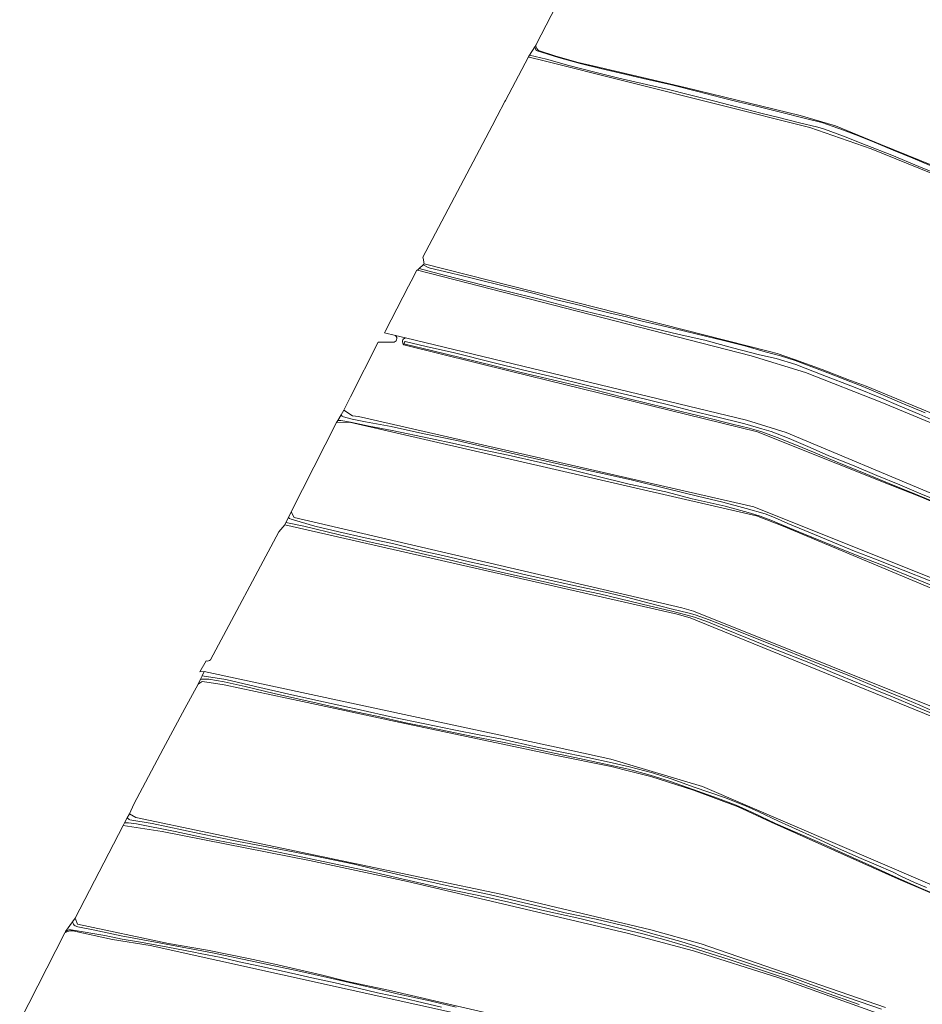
# Model space of a CAD drawing. Header units: metres. Extents: x 149984 to 156489, y 469398 to 478068.
# Tile 344 of 656: x 151331 to 151683, y 472858 to 473243. Entities that reach past the tile are written whole.
import ezdxf

# ---------------------------------------------------------------- set-up
doc = ezdxf.new("R2010")
doc.units = ezdxf.units.M
doc.header["$LTSCALE"] = 0.75
for name, color, linetype, lineweight in [('B-WE-GR-GRAS-GV', 252, 'Continuous', 13), ('B-WE-OG-TERREIN_OEVER-GV', 252, 'Continuous', 18), ('B-WE-OG-WATER_SLOOT-GV', 252, 'Continuous', 18)]:
    doc.layers.add(name, color=color, linetype=linetype, lineweight=lineweight)

msp = doc.modelspace()

# ---------------------------------------------------------------- linework, layer by layer
at = {"layer": 'B-WE-GR-GRAS-GV', "flags": 128}
for points in [[(151798.526, 473204.434), (151714.54, 473239.424), (151685.184, 473251.776), (151670.971, 473257.106), (151660.311, 473260.744), (151601.176, 473277.156), (151580.956, 473282.317), (151560.737, 473287.054), (151546.186, 473259.813), (151532.311, 473232.91), (151532.272, 473232.356)], [(151726.458, 473166.555), (151663.227, 473192.163), (151639.277, 473200.451), (151533.412, 473227.132), (151529.496, 473228.035), (151529.343, 473228.07), (151520.399, 473211.079), (151520.151, 473210.609), (151517.169, 473204.943), (151515.206, 473201.215), (151488.147, 473149.81), (151488.295, 473148.964), (151488.517, 473147.697), (151488.597, 473147.24), (151623.535, 473112.976), (151626.451, 473112.192), (151633.292, 473109.787), (151644.094, 473105.879), (151654.053, 473102.054), (151661.238, 473099.483), (151718.256, 473075.802)], [(151533.311, 473230.554), (151540.087, 473228.384), (151548.77, 473225.966), (151554.984, 473224.45), (151590.516, 473216.159), (151635.523, 473205.246), (151649.313, 473201.185), (151666.91, 473193.91), (151736.959, 473165.399), (151774.098, 473150.171), (151781.563, 473146.765), (151797.027, 473140.596), (151807.932, 473136.369), (151826.066, 473128.978), (151831.304, 473127.272)], [(151667.341, 473093.086), (151637.596, 473104.751), (151616.33, 473111.275), (151485.957, 473144.742), (151485.805, 473144.781), (151483.56, 473140.445), (151482.546, 473138.487), (151480.339, 473134.224), (151473.385, 473120.795), (151473.105, 473120.254), (151477.401, 473119.217), (151481.358, 473118.262), (151614.443, 473086.131), (151629.95, 473081.281), (151688.969, 473056.536), (151833.542, 472995.922), (151933.104, 472954.179), (151941.109, 472950.81), (151955.859, 472945.518), (151977.82, 472939.697), (151986.556, 472937.891), (152005.169, 472932.219)], [(151476.409, 473116.626), (151470.643, 473116.59), (151459.901, 473095.286), (151457.286, 473090.1), (151457.288, 473090.098), (151460.679, 473087.864), (151462.992, 473087.633), (151617.407, 473052.296), (151695.673, 473020.882), (151874.294, 472946.06), (151937.765, 472918.629), (151991.577, 472902.261), (152006.421, 472928.633), (152004.431, 472929.036)], [(151481.358, 473118.262), (151477.401, 473119.217)], [(152004.431, 472929.036), (152003.375, 472929.25), (151939.606, 472947.602), (151831.267, 472992.634), (151712.173, 473043.489), (151682.831, 473056.018), (151670.675, 473060.866), (151629.471, 473077.3), (151618.757, 473081.586), (151522.75, 473105.219), (151480.718, 473115.565)], [(152004.431, 472929.036), (152006.421, 472928.633), (152008.077, 472931.333), (152012.069, 472938.534), (152017.159, 472936.425), (152017.858, 472936.039), (152026.512, 472951.717), (152025.714, 472951.899), (152001.3, 472959.595), (151991.599, 472962.428), (151981.627, 472965.578), (151970.096, 472969.241), (151965.852, 472970.77), (151944.845, 472977.392), (151720.902, 473070.756), (151721.74, 473073.049), (151718.019, 473074.537), (151717.188, 473072.304), (151667.341, 473093.086)], [(151592.465, 473008.834), (151587.467, 473010.334), (151434.208, 473045.254), (151431.861, 473042.488), (151405.137, 472992.51)], [(151966.652, 472857.06), (151936.572, 472865.311), (151916.013, 472874.015), (151909.969, 472876.253), (151900.424, 472880.145), (151891.913, 472883.777), (151880.659, 472888.524), (151871.028, 472892.558), (151864.941, 472895.366), (151857.858, 472898.638), (151730.912, 472952.385), (151592.465, 473008.834)], [(151403.429, 472992.107), (151401.065, 472987.797), (151402.696, 472987.945), (151540.103, 472958.3), (151561.477, 472953.689), (151597.296, 472943.027), (151752.735, 472876.219), (151774.727, 472868.889), (151843.882, 472838.056)], [(151715.417, 472889.048), (151673.6, 472906.874), (151624.119, 472929.032), (151611.291, 472935.03), (151593.798, 472941.527), (151577.137, 472946.859), (151568.807, 472949.024), (151561.643, 472950.857), (151539.652, 472955.189), (151477.472, 472968.427), (151455.713, 472973.06), (151441.141, 472976.162), (151410.536, 472982.678), (151404.705, 472983.677), (151401.869, 472984.058), (151400.373, 472983.011), (151395.191, 472973.427), (151386.677, 472957.679), (151375.216, 472936.029), (151373.505, 472932.275), (151376.049, 472930.865), (151518.494, 472900.876), (151577.182, 472886.958), (151596.796, 472881.551), (151668.842, 472856.679)], [(151897.532, 472744.137), (151903.102, 472742.497), (151902.819, 472743.026), (151902.987, 472743.335), (151903.624, 472744.502), (151915.617, 472767.31), (151861.346, 472785.802), (151774.831, 472816.964), (151681.134, 472848.865), (151626.732, 472868.408), (151593.774, 472878.76), (151567.921, 472885.607), (151482.119, 472905.802), (151443.879, 472914.042), (151386.261, 472925.402), (151371.059, 472927.806), (151352.31, 472891.558), (151353.245, 472889.218), (151388.758, 472881.676), (151403.955, 472879.034), (151420.022, 472875.768), (151430.244, 472873.58), (151448.412, 472869.415), (151458.679, 472866.828)], [(151348.266, 472885.847), (151330.65, 472851.32), (151331.841, 472849.494), (151379.069, 472841.001), (151426.694, 472831.952), (151498.21, 472818.538), (151556.789, 472804.647), (151634.577, 472784.486), (151815.949, 472740.671), (151889.529, 472717.414), (151903.102, 472742.497), (151897.532, 472744.137)], [(151897.032, 472743.965), (151893.845, 472744.891), (151892.159, 472745.45), (151884.981, 472747.832), (151627.83, 472823.538), (151564.251, 472840.366), (151381.599, 472880.842), (151366.946, 472883.198), (151351.463, 472886.532)], [(151458.679, 472866.828), (151474.619, 472863.443), (151570.746, 472841.154), (151634.443, 472823.408), (151815.289, 472769.957), (151892.614, 472746.823), (151897.437, 472745.464)]]:
    msp.add_lwpolyline(points, dxfattribs=at)
at = {"layer": 'B-WE-GR-GRAS-GV'}
for points in [[(151532.272, 473232.356, 0.1826481), (151533.311, 473230.554)], [(151477.401, 473119.217, -0.7308168), (151476.409, 473116.626)], [(151480.718, 473115.565, -0.6395899), (151481.358, 473118.262)], [(151405.137, 472992.51, -0.2919273), (151403.429, 472992.107)], [(151351.463, 472886.532, 0.155491), (151348.266, 472885.847)]]:
    msp.add_lwpolyline(points, format="xyb", dxfattribs=at)
at = {"layer": 'B-WE-GR-GRAS-GV', "flags": 128}
msp.add_lwpolyline([(151967.818, 472859.393), (151990.642, 472900.043), (151987.341, 472900.993), (151979.612, 472902.915), (151968.002, 472905.846), (151954.01, 472910.058), (151945.331, 472913.09), (151937.422, 472915.367), (151930.962, 472918.073), (151925.627, 472919.962), (151912.281, 472925.24), (151899.892, 472930.591), (151886.697, 472936.616), (151628.784, 473044.654), (151618.414, 473048.696), (151459.517, 473085.304), (151454.425, 473085.229), (151436.692, 473050.318), (151437.859, 473048.152), (151589.299, 473012.833), (151593.798, 473011.5), (151702.313, 472967.992), (151937.996, 472868.056)], close=True, dxfattribs=at)
at = {"layer": 'B-WE-OG-TERREIN_OEVER-GV', "flags": 128}
for points in [[(151532.272, 473232.356), (151532.311, 473232.91), (151531.794, 473232.067), (151532.063, 473231.24), (151532.396, 473230.541), (151541.11, 473227.834), (151549.516, 473225.552), (151557.522, 473223.569), (151565.336, 473221.695), (151575.809, 473219.316), (151585.19, 473217.135), (151595.456, 473214.535), (151604.484, 473212.217), (151611.266, 473210.528), (151617.919, 473208.964), (151627.782, 473206.512), (151636.995, 473204.203), (151643.858, 473202.405), (151648.411, 473200.948), (151652.358, 473199.485), (151658.183, 473197.218), (151664.321, 473194.718), (151671.817, 473191.628), (151679.455, 473188.457), (151686.186, 473185.687)], [(151529.805, 473228.824), (151529.343, 473228.07), (151529.496, 473228.035), (151533.412, 473227.132), (151639.277, 473200.451), (151663.227, 473192.163), (151726.458, 473166.555), (151771.595, 473147.349), (151771.993, 473147.213)], [(151689.842, 473181.956), (151681.836, 473185.308), (151671.253, 473189.712), (151661.214, 473193.592), (151652.405, 473197.106), (151644.956, 473199.841), (151642.313, 473200.612), (151634.688, 473202.466), (151627.071, 473204.356), (151620.07, 473206.157), (151611.157, 473208.456), (151601.628, 473210.906), (151591.755, 473213.46), (151584.033, 473215.347), (151575.401, 473217.359), (151564.693, 473219.716), (151554.764, 473222.304), (151545.054, 473224.771), (151536.436, 473227.191), (151529.805, 473228.824)], [(151831.304, 473127.272), (151826.066, 473128.978), (151807.932, 473136.369), (151797.027, 473140.596), (151781.563, 473146.765), (151774.098, 473150.171), (151736.959, 473165.399), (151666.91, 473193.91), (151649.313, 473201.185), (151635.523, 473205.246), (151590.516, 473216.159), (151554.984, 473224.45), (151548.77, 473225.966), (151540.087, 473228.384), (151533.311, 473230.554)], [(151718.256, 473075.802), (151661.238, 473099.483), (151654.053, 473102.054), (151644.094, 473105.879), (151633.292, 473109.787), (151626.451, 473112.192), (151623.535, 473112.976), (151488.597, 473147.24), (151488.227, 473146.889), (151490.23, 473145.842), (151490.937, 473145.539), (151498.735, 473143.652), (151507.296, 473141.637), (151520.981, 473138.196), (151532.126, 473135.533), (151540.278, 473133.194), (151549.798, 473130.945), (151555.015, 473129.563), (151560.676, 473128.092), (151567.606, 473126.453), (151573.262, 473124.951), (151581.223, 473123.155), (151589.851, 473121.019), (151599.024, 473118.834), (151605.552, 473117.22), (151613.825, 473115.172), (151621.745, 473112.812), (151627.789, 473111.283), (151633.482, 473109.416), (151641.026, 473106.615), (151646.263, 473104.67), (151652.913, 473102.063), (151659.323, 473099.518), (151663.98, 473097.557), (151669.396, 473095.276), (151675.148, 473092.842), (151684.34, 473089.027)], [(151689.02, 473085.332), (151681.892, 473088.468), (151673.863, 473091.876), (151667.165, 473094.68), (151656.904, 473098.941), (151644.079, 473103.9), (151633.833, 473107.925), (151626.049, 473110.181), (151619.542, 473111.646), (151609.034, 473114.445), (151598.232, 473117.383), (151588.197, 473119.645), (151574.706, 473122.846), (151561.249, 473126.377), (151548.199, 473129.548), (151534.56, 473133.173), (151519.885, 473136.829), (151506.019, 473140.389), (151496.959, 473142.694), (151488.071, 473145.02), (151486.6, 473145.351), (151485.957, 473144.742), (151616.33, 473111.275), (151637.596, 473104.751), (151667.341, 473093.086), (151717.188, 473072.304)], [(151481.193, 473116.824), (151489.399, 473114.919), (151500.418, 473112.448), (151515.407, 473108.647), (151527.51, 473105.664), (151537.706, 473103.285), (151553.434, 473099.375), (151569.668, 473095.606), (151585.047, 473091.892), (151593.084, 473089.733), (151599.473, 473088.286), (151610.761, 473085.511), (151613.791, 473084.647), (151620.55, 473082.789), (151624.178, 473081.677), (151631.101, 473078.93), (151639.412, 473075.47), (151646.691, 473072.208), (151656.546, 473068.296), (151665.375, 473064.513), (151674.345, 473060.921), (151682.62, 473057.411), (151690.328, 473054.239)], [(152005.169, 472932.219), (151986.556, 472937.891), (151977.82, 472939.697), (151955.859, 472945.518), (151941.109, 472950.81), (151933.104, 472954.179), (151833.542, 472995.922), (151688.969, 473056.536), (151629.95, 473081.281), (151614.443, 473086.131), (151481.358, 473118.262)], [(151480.718, 473115.565), (151522.75, 473105.219), (151618.757, 473081.586), (151629.471, 473077.3), (151670.675, 473060.866), (151682.831, 473056.018), (151712.173, 473043.489), (151831.267, 472992.634), (151939.606, 472947.602), (152003.375, 472929.25), (152004.431, 472929.036)], [(151688.029, 473054.143), (151680.495, 473057.186), (151670.229, 473061.436), (151661.066, 473065.132), (151649.916, 473069.77), (151640.616, 473073.679), (151634.002, 473076.342), (151626.54, 473079.311), (151621.875, 473081.037), (151620.113, 473081.652), (151615.564, 473082.946), (151609.066, 473084.516), (151598.213, 473087.287), (151583.014, 473090.99), (151568.108, 473094.566), (151553.168, 473098.543), (151540.893, 473101.424), (151526.509, 473104.707), (151508.482, 473109.147), (151492.001, 473113.294), (151481.162, 473115.834)], [(151695.673, 473020.882), (151617.407, 473052.296), (151462.992, 473087.633), (151460.679, 473087.864), (151457.288, 473090.098), (151457.286, 473090.1), (151456.163, 473088.187)], [(151692.022, 473019.432), (151681.572, 473023.717), (151667.566, 473029.462), (151658.341, 473032.977), (151648.994, 473036.791), (151640.055, 473040.399), (151630.511, 473044.312), (151623.979, 473047.06), (151619.809, 473048.611), (151616.097, 473049.836), (151606.229, 473052.508), (151593.295, 473055.412), (151582.997, 473058.071), (151568.728, 473061.163), (151555.551, 473064.381), (151544.558, 473067.108), (151534.073, 473069.544), (151521.417, 473072.424), (151510.768, 473074.699), (151500.835, 473076.838), (151491.041, 473078.961), (151476.138, 473082.036), (151467.069, 473083.831), (151459.819, 473085.403), (151456.061, 473086.023), (151454.871, 473085.989), (151454.425, 473085.229), (151459.517, 473085.304), (151618.414, 473048.696), (151628.784, 473044.654), (151886.697, 472936.616)], [(151457.172, 473087.412), (151460.465, 473086.592), (151465.748, 473085.532), (151475.79, 473083.674), (151488.009, 473080.961), (151501.392, 473078.16), (151513.575, 473075.367), (151528.792, 473071.855), (151544.315, 473068.351), (151558.295, 473065.303), (151569.404, 473062.785), (151583.085, 473059.428), (151595.306, 473056.448), (151605.288, 473054.053), (151614.316, 473051.64), (151621.815, 473049.552), (151625.411, 473048.045), (151630.673, 473045.738), (151639.523, 473042.158), (151648.895, 473038.226), (151656.694, 473034.972), (151664.921, 473031.862), (151675.669, 473027.487), (151686.255, 473023.31)], [(151702.313, 472967.992), (151593.798, 473011.5), (151589.299, 473012.833), (151437.859, 473048.152), (151436.692, 473050.318), (151435.59, 473048.072), (151436.008, 473047.74), (151436.734, 473047.438), (151445.978, 473044.771), (151455.224, 473042.542), (151465.542, 473040.171), (151476.283, 473037.99), (151488.069, 473034.963), (151495.868, 473033.229), (151506.277, 473030.733), (151515.903, 473028.645), (151527.129, 473025.923), (151538.208, 473023.427), (151549.997, 473020.824), (151559.345, 473018.896), (151567.674, 473016.967), (151576.459, 473014.67), (151585.548, 473012.345), (151591.546, 473010.873), (151594.48, 473010.125), (151599.94, 473008.105), (151606.977, 473005.36), (151617.135, 473001.312), (151629.703, 472996.324), (151642.52, 472991.03), (151654.463, 472986.397), (151666.808, 472981.135), (151674.789, 472977.913), (151682.222, 472974.75), (151686.268, 472972.915)], [(151689.273, 472970.542), (151680.814, 472974.087), (151671.486, 472978.013), (151658.94, 472983.069), (151648.114, 472987.555), (151640.124, 472990.869), (151630.551, 472994.648), (151624.138, 472997.214), (151614.857, 473000.911), (151605.909, 473004.655), (151599.619, 473007.208), (151594.215, 473009.095), (151591.269, 473009.989), (151585.388, 473011.465), (151573.774, 473014.232), (151564.616, 473016.388), (151557.041, 473018.299), (151546.45, 473020.445), (151535.128, 473023.059), (151521.536, 473026.098), (151511.231, 473028.444), (151500.015, 473031.179), (151489.176, 473033.665), (151477.448, 473036.435), (151468.361, 473038.393), (151455.53, 473041.306), (151441.571, 473044.659), (151434.63, 473046.113), (151434.208, 473045.254), (151587.467, 473010.334), (151592.465, 473008.834), (151730.912, 472952.385)], [(151752.735, 472876.219), (151597.296, 472943.027), (151561.477, 472953.689), (151540.103, 472958.3), (151402.696, 472987.945), (151401.909, 472986.273), (151411.121, 472984.785), (151422.805, 472982.116), (151435.726, 472979.1), (151449.257, 472976.087), (151463.586, 472972.886), (151476.183, 472970.131), (151488.817, 472967.45), (151500.167, 472965.124), (151510.691, 472962.993), (151519.087, 472961.483), (151532.708, 472958.351), (151545.024, 472955.924), (151552.556, 472954.3), (151562.014, 472952.271), (151568.84, 472950.703), (151577.806, 472948.267), (151585.114, 472945.976), (151594.108, 472942.711), (151605.9, 472938.622), (151614.077, 472935.429), (151619.307, 472933.067), (151626.94, 472929.429), (151635.049, 472925.849), (151643.151, 472922.136), (151650.411, 472918.764), (151659.227, 472914.907), (151665.108, 472912.332), (151671.73, 472909.454), (151674.816, 472908.009), (151680.163, 472905.447), (151684.812, 472903.544)], [(151691.225, 472899.56), (151682.81, 472903.093), (151671.853, 472907.886), (151662.322, 472912.332), (151653.233, 472916.474), (151642.951, 472921.059), (151634.526, 472924.763), (151625.85, 472928.58), (151617.044, 472932.694), (151610.478, 472935.71), (151603.154, 472938.393), (151593.697, 472941.801), (151584.384, 472945.047), (151576.935, 472947.418), (151568.356, 472949.806), (151559.438, 472951.76), (151549.329, 472953.936), (151537.619, 472956.415), (151528.102, 472958.474), (151519.229, 472960.355), (151508.912, 472962.242), (151500.713, 472963.894), (151491.314, 472965.866), (151481.475, 472967.909), (151470.186, 472970.462), (151458.139, 472972.901), (151446.86, 472975.583), (151438.113, 472977.55), (151430.051, 472979.375), (151418.659, 472982.002), (151410.566, 472983.846), (151404.548, 472984.972), (151402.589, 472984.982), (151401.302, 472984.984), (151400.373, 472983.011), (151401.869, 472984.058), (151404.705, 472983.677), (151410.536, 472982.678), (151441.141, 472976.162), (151455.713, 472973.06), (151477.472, 472968.427), (151539.652, 472955.189), (151561.643, 472950.857), (151568.807, 472949.024), (151577.137, 472946.859), (151593.798, 472941.527), (151611.291, 472935.03), (151624.119, 472929.032), (151673.6, 472906.874), (151715.417, 472889.048)], [(151668.842, 472856.679), (151596.796, 472881.551), (151577.182, 472886.958), (151518.494, 472900.876), (151376.049, 472930.865), (151373.505, 472932.275), (151372.671, 472930.751)], [(151658.53, 472857.761), (151644.604, 472862.754), (151631.323, 472867.565), (151621.093, 472871.013), (151608.107, 472875.234), (151592.936, 472880.028), (151582.247, 472883.223), (151573.957, 472885.346), (151564.115, 472887.798), (151549.407, 472891.375), (151534.545, 472894.67), (151521.154, 472897.863), (151508.635, 472900.622), (151495.248, 472903.444), (151478.213, 472907.259), (151468.831, 472909.457), (151455.964, 472912.24), (151440.564, 472915.54), (151426.651, 472918.374), (151416.24, 472920.264), (151405.303, 472922.407), (151391.38, 472925.408), (151376.242, 472928.402), (151373.175, 472928.776), (151371.61, 472928.813), (151371.059, 472927.806), (151386.261, 472925.402), (151443.879, 472914.042), (151482.119, 472905.802), (151567.921, 472885.607), (151593.774, 472878.76), (151626.732, 472868.408), (151681.134, 472848.865)], [(151372.671, 472930.751), (151373.347, 472930.107), (151373.646, 472929.976), (151382.352, 472928.579), (151400.774, 472924.629), (151416.147, 472921.481), (151431.936, 472918.508), (151445.514, 472915.912), (151461.291, 472912.598), (151468.197, 472910.901), (151482.3, 472907.712), (151498.533, 472904.056), (151513.97, 472900.796), (151524.967, 472898.123), (151536.461, 472895.386), (151543.628, 472893.659), (151555.777, 472891.106), (151567.875, 472888.228), (151578.459, 472885.244), (151588.866, 472882.455), (151601.772, 472878.4), (151614.872, 472874.038), (151624.28, 472870.942), (151631.286, 472868.736), (151639.648, 472865.567), (151650.156, 472861.878), (151667.19, 472855.966)], [(151897.437, 472745.464), (151892.614, 472746.823), (151815.289, 472769.957), (151634.443, 472823.408), (151570.746, 472841.154), (151474.619, 472863.443), (151458.679, 472866.828), (151448.412, 472869.415), (151430.244, 472873.58), (151420.022, 472875.768), (151403.955, 472879.034), (151388.758, 472881.676), (151353.245, 472889.218), (151352.31, 472891.558), (151351.288, 472890.151)], [(151495.408, 472856.706), (151488.217, 472858.395), (151480.509, 472860.277), (151470.42, 472862.385), (151462.872, 472864.186), (151453.848, 472866.227), (151444.707, 472868.268), (151433.886, 472870.647), (151424.396, 472872.751), (151416.426, 472874.474), (151409.366, 472876.1), (151401.163, 472877.744), (151398.592, 472878.244), (151388.451, 472880.235), (151377.799, 472882.106), (151370.676, 472883.262), (151363.916, 472884.76), (151351.57, 472886.866), (151350.695, 472886.94), (151349.824, 472886.961), (151348.509, 472886.324), (151348.266, 472885.847)], [(151351.463, 472886.532), (151366.946, 472883.198), (151381.599, 472880.842), (151564.251, 472840.366), (151627.83, 472823.538), (151884.981, 472747.832), (151892.159, 472745.45), (151893.845, 472744.891), (151897.032, 472743.965)], [(151352.316, 472888.531), (151353.317, 472888.2), (151359.321, 472886.971), (151370.325, 472884.629), (151383.622, 472882.189), (151394.087, 472880.26), (151405.932, 472878.029), (151439.265, 472870.951), (151450.841, 472868.322), (151462.751, 472865.591), (151470.711, 472863.763), (151478.019, 472861.965), (151490.891, 472859.186), (151501.141, 472856.816)]]:
    msp.add_lwpolyline(points, dxfattribs=at)
at = {"layer": 'B-WE-OG-TERREIN_OEVER-GV'}
for points in [[(151533.311, 473230.554, -0.1826481), (151532.272, 473232.356)], [(151481.358, 473118.262, 0.6395899), (151480.718, 473115.565)], [(151481.162, 473115.834, -0.8736447), (151481.193, 473116.824)], [(151456.163, 473088.187, 0.1460222), (151457.172, 473087.412)], [(151351.288, 472890.151, 0.2006704), (151352.316, 472888.531)], [(151348.266, 472885.847, -0.155491), (151351.463, 472886.532)]]:
    msp.add_lwpolyline(points, format="xyb", dxfattribs=at)
at = {"layer": 'B-WE-OG-WATER_SLOOT-GV', "flags": 128}
for points in [[(151531.794, 473232.067), (151529.805, 473228.824), (151536.436, 473227.191), (151545.054, 473224.771), (151554.764, 473222.304), (151564.693, 473219.716), (151575.401, 473217.359), (151584.033, 473215.347), (151591.755, 473213.46), (151601.628, 473210.906), (151611.157, 473208.456), (151620.07, 473206.157), (151627.071, 473204.356), (151634.688, 473202.466), (151642.313, 473200.612), (151644.956, 473199.841), (151652.405, 473197.106), (151661.214, 473193.592), (151671.253, 473189.712), (151681.836, 473185.308), (151689.842, 473181.956)], [(151686.186, 473185.687), (151679.455, 473188.457), (151671.817, 473191.628), (151664.321, 473194.718), (151658.183, 473197.218), (151652.358, 473199.485), (151648.411, 473200.948), (151643.858, 473202.405), (151636.995, 473204.203), (151627.782, 473206.512), (151617.919, 473208.964), (151611.266, 473210.528), (151604.484, 473212.217), (151595.456, 473214.535), (151585.19, 473217.135), (151575.809, 473219.316), (151565.336, 473221.695), (151557.522, 473223.569), (151549.516, 473225.552), (151541.11, 473227.834), (151532.396, 473230.541), (151532.063, 473231.24), (151531.794, 473232.067)], [(151684.34, 473089.027), (151675.148, 473092.842), (151669.396, 473095.276), (151663.98, 473097.557), (151659.323, 473099.518), (151652.913, 473102.063), (151646.263, 473104.67), (151641.026, 473106.615), (151633.482, 473109.416), (151627.789, 473111.283), (151621.745, 473112.812), (151613.825, 473115.172), (151605.552, 473117.22), (151599.024, 473118.834), (151589.851, 473121.019), (151581.223, 473123.155), (151573.262, 473124.951), (151567.606, 473126.453), (151560.676, 473128.092), (151555.015, 473129.563), (151549.798, 473130.945), (151540.278, 473133.194), (151532.126, 473135.533), (151520.981, 473138.196), (151507.296, 473141.637), (151498.735, 473143.652), (151490.937, 473145.539), (151490.23, 473145.842), (151488.227, 473146.889), (151486.6, 473145.351), (151488.071, 473145.02), (151496.959, 473142.694), (151506.019, 473140.389), (151519.885, 473136.829), (151534.56, 473133.173), (151548.199, 473129.548), (151561.249, 473126.377), (151574.706, 473122.846), (151588.197, 473119.645), (151598.232, 473117.383), (151609.034, 473114.445), (151619.542, 473111.646), (151626.049, 473110.181), (151633.833, 473107.925), (151644.079, 473103.9), (151656.904, 473098.941), (151667.165, 473094.68), (151673.863, 473091.876), (151681.892, 473088.468), (151689.02, 473085.332)], [(151690.328, 473054.239), (151682.62, 473057.411), (151674.345, 473060.921), (151665.375, 473064.513), (151656.546, 473068.296), (151646.691, 473072.208), (151639.412, 473075.47), (151631.101, 473078.93), (151624.178, 473081.677), (151620.55, 473082.789), (151613.791, 473084.647), (151610.761, 473085.511), (151599.473, 473088.286), (151593.084, 473089.733), (151585.047, 473091.892), (151569.668, 473095.606), (151553.434, 473099.375), (151537.706, 473103.285), (151527.51, 473105.664), (151515.407, 473108.647), (151500.418, 473112.448), (151489.399, 473114.919), (151481.193, 473116.824)], [(151481.162, 473115.834), (151492.001, 473113.294), (151508.482, 473109.147), (151526.509, 473104.707), (151540.893, 473101.424), (151553.168, 473098.543), (151568.108, 473094.566), (151583.014, 473090.99), (151598.213, 473087.287), (151609.066, 473084.516), (151615.564, 473082.946), (151620.113, 473081.652), (151621.875, 473081.037), (151626.54, 473079.311), (151634.002, 473076.342), (151640.616, 473073.679), (151649.916, 473069.77), (151661.066, 473065.132), (151670.229, 473061.436), (151680.495, 473057.186), (151688.029, 473054.143)], [(151456.163, 473088.187), (151454.871, 473085.989), (151456.061, 473086.023), (151459.819, 473085.403), (151467.069, 473083.831), (151476.138, 473082.036), (151491.041, 473078.961), (151500.835, 473076.838), (151510.768, 473074.699), (151521.417, 473072.424), (151534.073, 473069.544), (151544.558, 473067.108), (151555.551, 473064.381), (151568.728, 473061.163), (151582.997, 473058.071), (151593.295, 473055.412), (151606.229, 473052.508), (151616.097, 473049.836), (151619.809, 473048.611), (151623.979, 473047.06), (151630.511, 473044.312), (151640.055, 473040.399), (151648.994, 473036.791), (151658.341, 473032.977), (151667.566, 473029.462), (151681.572, 473023.717), (151692.022, 473019.432)], [(151465.748, 473085.532), (151460.465, 473086.592), (151457.172, 473087.412)], [(151686.255, 473023.31), (151675.669, 473027.487), (151664.921, 473031.862), (151656.694, 473034.972), (151648.895, 473038.226), (151639.523, 473042.158), (151630.673, 473045.738), (151625.411, 473048.045), (151621.815, 473049.552), (151614.316, 473051.64), (151605.288, 473054.053), (151595.306, 473056.448), (151583.085, 473059.428), (151569.404, 473062.785), (151558.295, 473065.303), (151544.315, 473068.351), (151528.792, 473071.855), (151513.575, 473075.367), (151501.392, 473078.16), (151488.009, 473080.961), (151475.79, 473083.674), (151465.748, 473085.532)], [(151686.268, 472972.915), (151682.222, 472974.75), (151674.789, 472977.913), (151666.808, 472981.135), (151654.463, 472986.397), (151642.52, 472991.03), (151629.703, 472996.324), (151617.135, 473001.312), (151606.977, 473005.36), (151599.94, 473008.105), (151594.48, 473010.125), (151591.546, 473010.873), (151585.548, 473012.345), (151576.459, 473014.67), (151567.674, 473016.967), (151559.345, 473018.896), (151549.997, 473020.824), (151538.208, 473023.427), (151527.129, 473025.923), (151515.903, 473028.645), (151506.277, 473030.733), (151495.868, 473033.229), (151488.069, 473034.963), (151476.283, 473037.99), (151465.542, 473040.171), (151455.224, 473042.542), (151445.978, 473044.771), (151436.734, 473047.438), (151436.008, 473047.74), (151435.59, 473048.072), (151434.63, 473046.113)], [(151434.63, 473046.113), (151441.571, 473044.659), (151455.53, 473041.306), (151468.361, 473038.393), (151477.448, 473036.435), (151489.176, 473033.665), (151500.015, 473031.179), (151511.231, 473028.444), (151521.536, 473026.098), (151535.128, 473023.059), (151546.45, 473020.445), (151557.041, 473018.299), (151564.616, 473016.388), (151573.774, 473014.232), (151585.388, 473011.465), (151591.269, 473009.989), (151594.215, 473009.095), (151599.619, 473007.208), (151605.909, 473004.655), (151614.857, 473000.911), (151624.138, 472997.214), (151630.551, 472994.648), (151640.124, 472990.869), (151648.114, 472987.555), (151658.94, 472983.069), (151671.486, 472978.013), (151680.814, 472974.087), (151689.273, 472970.542)], [(151684.812, 472903.544), (151680.163, 472905.447), (151674.816, 472908.009), (151671.73, 472909.454), (151665.108, 472912.332), (151659.227, 472914.907), (151650.411, 472918.764), (151643.151, 472922.136), (151635.049, 472925.849), (151626.94, 472929.429), (151619.307, 472933.067), (151614.077, 472935.429), (151605.9, 472938.622), (151594.108, 472942.711), (151585.114, 472945.976), (151577.806, 472948.267), (151568.84, 472950.703), (151562.014, 472952.271), (151552.556, 472954.3), (151545.024, 472955.924), (151532.708, 472958.351), (151519.087, 472961.483), (151510.691, 472962.993), (151500.167, 472965.124), (151488.817, 472967.45), (151476.183, 472970.131), (151463.586, 472972.886), (151449.257, 472976.087), (151435.726, 472979.1), (151422.805, 472982.116), (151411.121, 472984.785), (151401.909, 472986.273), (151401.302, 472984.984), (151402.589, 472984.982), (151404.548, 472984.972), (151410.566, 472983.846), (151418.659, 472982.002), (151430.051, 472979.375), (151438.113, 472977.55), (151446.86, 472975.583), (151458.139, 472972.901), (151470.186, 472970.462), (151481.475, 472967.909), (151491.314, 472965.866), (151500.713, 472963.894), (151508.912, 472962.242), (151519.229, 472960.355), (151528.102, 472958.474), (151537.619, 472956.415), (151549.329, 472953.936), (151559.438, 472951.76), (151568.356, 472949.806), (151576.935, 472947.418), (151584.384, 472945.047), (151593.697, 472941.801), (151603.154, 472938.393), (151610.478, 472935.71), (151617.044, 472932.694), (151625.85, 472928.58), (151634.526, 472924.763), (151642.951, 472921.059), (151653.233, 472916.474), (151662.322, 472912.332), (151671.853, 472907.886), (151682.81, 472903.093), (151691.225, 472899.56)], [(151667.19, 472855.966), (151650.156, 472861.878), (151639.648, 472865.567), (151631.286, 472868.736), (151624.28, 472870.942), (151614.872, 472874.038), (151601.772, 472878.4), (151588.866, 472882.455), (151578.459, 472885.244), (151567.875, 472888.228), (151555.777, 472891.106), (151543.628, 472893.659), (151536.461, 472895.386), (151524.967, 472898.123), (151513.97, 472900.796), (151498.533, 472904.056), (151482.3, 472907.712), (151468.197, 472910.901), (151461.291, 472912.598), (151445.514, 472915.912), (151431.936, 472918.508), (151416.147, 472921.481), (151400.774, 472924.629), (151382.352, 472928.579), (151373.646, 472929.976), (151373.347, 472930.107), (151372.671, 472930.751), (151371.61, 472928.813), (151373.175, 472928.776), (151376.242, 472928.402), (151391.38, 472925.408), (151405.303, 472922.407), (151416.24, 472920.264), (151426.651, 472918.374), (151440.564, 472915.54), (151455.964, 472912.24), (151468.831, 472909.457), (151478.213, 472907.259), (151495.248, 472903.444), (151508.635, 472900.622), (151521.154, 472897.863), (151534.545, 472894.67), (151549.407, 472891.375), (151564.115, 472887.798), (151573.957, 472885.346), (151582.247, 472883.223), (151592.936, 472880.028), (151608.107, 472875.234), (151621.093, 472871.013), (151631.323, 472867.565), (151644.604, 472862.754), (151658.53, 472857.761)], [(151351.288, 472890.151), (151348.509, 472886.324), (151349.824, 472886.961), (151350.695, 472886.94), (151351.57, 472886.866), (151363.916, 472884.76), (151370.676, 472883.262)], [(151501.141, 472856.816), (151490.891, 472859.186), (151478.019, 472861.965), (151470.711, 472863.763), (151462.751, 472865.591), (151450.841, 472868.322), (151439.265, 472870.951), (151405.932, 472878.029), (151394.087, 472880.26), (151383.622, 472882.189), (151370.325, 472884.629), (151359.321, 472886.971), (151353.317, 472888.2), (151352.316, 472888.531)], [(151370.676, 472883.262), (151377.799, 472882.106), (151388.451, 472880.235), (151398.592, 472878.244), (151401.163, 472877.744), (151409.366, 472876.1), (151416.426, 472874.474), (151424.396, 472872.751), (151433.886, 472870.647), (151444.707, 472868.268), (151453.848, 472866.227), (151462.872, 472864.186), (151470.42, 472862.385), (151480.509, 472860.277), (151488.217, 472858.395), (151495.408, 472856.706)]]:
    msp.add_lwpolyline(points, dxfattribs=at)
at = {"layer": 'B-WE-OG-WATER_SLOOT-GV'}
for points in [[(151481.193, 473116.824, 0.8736447), (151481.162, 473115.834)], [(151457.172, 473087.412, -0.1460222), (151456.163, 473088.187)], [(151352.316, 472888.531, -0.2006704), (151351.288, 472890.151)]]:
    msp.add_lwpolyline(points, format="xyb", dxfattribs=at)

doc.saveas('drawing.dxf')
